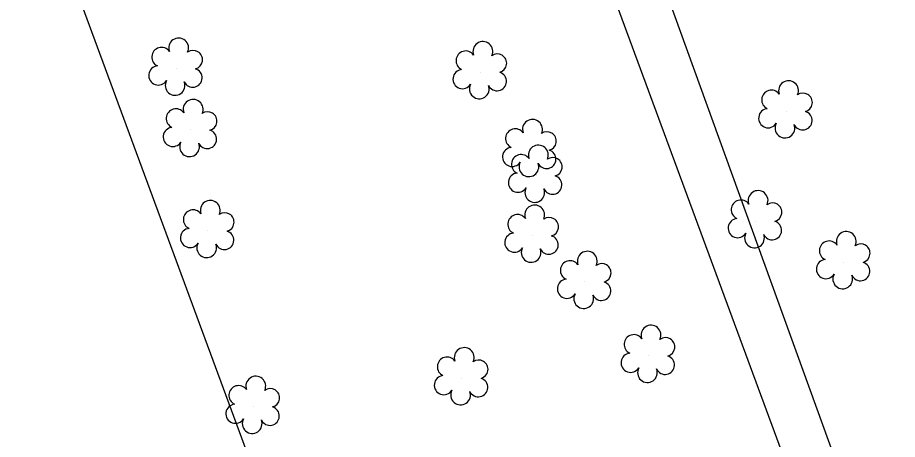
# Model space of a CAD drawing. Extents: x 3040896 to 3051146, y 687568 to 732976.
# Drawn here: x 3041975.1 to 3042062.8, y 729541.6 to 729583.6 of the extents above; entities that cross this region are included whole.
import ezdxf

# ---------------------------------------------------------------- set-up
doc = ezdxf.new("R2010")
doc.units = 0
for name, color, linetype in [('Exist Right of Way Easement Line', 7, 'Continuous'), ('Exist Right of Way Line', 7, 'Continuous'), ('Exist Vegetation Shrub CELL', 7, 'Continuous')]:
    doc.layers.add(name, color=color, linetype=linetype)

msp = doc.modelspace()

# ---------------------------------------------------------------- linework, layer by layer
at = {"layer": 'Exist Right of Way Easement Line'}
for p, q in [((3042106.103, 729392.013), (3042002.304, 729672.964)), ((3042059.149, 729374.825), (3041955.392, 729655.664))]:
    msp.add_line(p, q, dxfattribs=at)
at = {"layer": 'Exist Right of Way Line'}
msp.add_line((3042800.807, 727484.572), (3041210.513, 731876.087), dxfattribs=at)
at = {"layer": 'Exist Vegetation Shrub CELL'}
for p, q in [((3041990.943, 729578.567), (3041990.943, 729578.567)), ((3041990.943, 729578.567), (3041990.943, 729578.567)), ((3042021.254, 729578.212), (3042021.254, 729578.212)), ((3042021.254, 729578.212), (3042021.254, 729578.212)), ((3042051.711, 729574.316), (3042051.711, 729574.316)), ((3042051.711, 729574.316), (3042051.711, 729574.316)), ((3041992.384, 729572.455), (3041992.384, 729572.455)), ((3041992.384, 729572.455), (3041992.384, 729572.455)), ((3042026.196, 729570.465), (3042026.196, 729570.465)), ((3042026.196, 729570.465), (3042026.196, 729570.465)), ((3042026.781, 729567.902), (3042026.781, 729567.902)), ((3042026.781, 729567.902), (3042026.781, 729567.902)), ((3042048.676, 729563.377), (3042048.676, 729563.377)), ((3042048.676, 729563.377), (3042048.676, 729563.377)), ((3041994.094, 729562.399), (3041994.094, 729562.399)), ((3041994.094, 729562.399), (3041994.094, 729562.399)), ((3042026.418, 729561.933), (3042026.418, 729561.933)), ((3042026.418, 729561.933), (3042026.418, 729561.933)), ((3042057.465, 729559.296), (3042057.465, 729559.296)), ((3042057.465, 729559.296), (3042057.465, 729559.296)), ((3042031.658, 729557.336), (3042031.658, 729557.336)), ((3042031.658, 729557.336), (3042031.658, 729557.336)), ((3042038.007, 729549.971), (3042038.007, 729549.971)), ((3042038.007, 729549.971), (3042038.007, 729549.971)), ((3042019.395, 729547.742), (3042019.395, 729547.742)), ((3042019.395, 729547.742), (3042019.395, 729547.742)), ((3041998.627, 729544.898), (3041998.627, 729544.898)), ((3041998.627, 729544.898), (3041998.627, 729544.898))]:
    msp.add_line(p, q, dxfattribs=at)
for centre, radius, start, end in [((3041991.172, 729580.607), 0.99, 334.83907, 200.47174), ((3041991.172, 729580.607), 0.99, 334.83907, 200.47174), ((3042021.483, 729580.252), 0.99, 334.83907, 200.47174), ((3042021.483, 729580.252), 0.99, 334.83907, 200.47174), ((3041989.46, 729579.693), 0.968, 35.89076, 245.42165), ((3041989.46, 729579.693), 0.968, 35.89076, 245.42165), ((3041992.615, 729579.436), 0.929, 284.45672, 126.08612), ((3041992.615, 729579.436), 0.929, 284.45672, 126.08612), ((3042019.772, 729579.339), 0.968, 35.89076, 245.42165), ((3042019.772, 729579.339), 0.968, 35.89076, 245.42165), ((3042022.926, 729579.081), 0.929, 284.45672, 126.08612), ((3042022.926, 729579.081), 0.929, 284.45672, 126.08612), ((3041989.143, 729577.862), 0.955, 95.10992, 327.95341), ((3041989.143, 729577.862), 0.955, 95.10992, 327.95341), ((3041992.58, 729577.638), 0.937, 204.99133, 73.46012), ((3041992.58, 729577.638), 0.937, 204.99133, 73.46012), ((3042019.454, 729577.507), 0.955, 95.10992, 327.95341), ((3042019.454, 729577.507), 0.955, 95.10992, 327.95341), ((3042022.891, 729577.283), 0.937, 204.99133, 73.46012), ((3042022.891, 729577.283), 0.937, 204.99133, 73.46012), ((3041990.815, 729576.883), 0.984, 151.27966, 21.38702), ((3041990.815, 729576.883), 0.984, 151.27966, 21.38702), ((3042021.126, 729576.528), 0.984, 151.27966, 21.38702), ((3042021.126, 729576.528), 0.984, 151.27966, 21.38702), ((3042051.94, 729576.356), 0.99, 334.83907, 200.47174), ((3042051.94, 729576.356), 0.99, 334.83907, 200.47174), ((3042050.228, 729575.442), 0.968, 35.89076, 245.42165), ((3042050.228, 729575.442), 0.968, 35.89076, 245.42165), ((3042053.383, 729575.184), 0.929, 284.45672, 126.08612), ((3042053.383, 729575.184), 0.929, 284.45672, 126.08612), ((3041992.613, 729574.495), 0.99, 334.83907, 200.47174), ((3041992.613, 729574.495), 0.99, 334.83907, 200.47174), ((3041990.901, 729573.582), 0.968, 35.89076, 245.42165), ((3041990.901, 729573.582), 0.968, 35.89076, 245.42165), ((3041994.056, 729573.324), 0.929, 284.45672, 126.08612), ((3041994.056, 729573.324), 0.929, 284.45672, 126.08612), ((3042049.911, 729573.611), 0.955, 95.10992, 327.95341), ((3042049.911, 729573.611), 0.955, 95.10992, 327.95341), ((3042053.348, 729573.387), 0.937, 204.99133, 73.46012), ((3042053.348, 729573.387), 0.937, 204.99133, 73.46012), ((3042026.425, 729572.505), 0.99, 334.83907, 200.47174), ((3042026.425, 729572.505), 0.99, 334.83907, 200.47174), ((3042051.583, 729572.632), 0.984, 151.27966, 21.38702), ((3042051.583, 729572.632), 0.984, 151.27966, 21.38702), ((3041990.584, 729571.751), 0.955, 95.10992, 327.95341), ((3041990.584, 729571.751), 0.955, 95.10992, 327.95341), ((3041994.021, 729571.526), 0.937, 204.99133, 73.46012), ((3041994.021, 729571.526), 0.937, 204.99133, 73.46012), ((3042024.714, 729571.591), 0.968, 35.89076, 245.42165), ((3042024.714, 729571.591), 0.968, 35.89076, 245.42165), ((3042027.868, 729571.334), 0.929, 284.45672, 126.08612), ((3042027.868, 729571.334), 0.929, 284.45672, 126.08612), ((3041992.256, 729570.771), 0.984, 151.27966, 21.38702), ((3041992.256, 729570.771), 0.984, 151.27966, 21.38702), ((3042024.396, 729569.76), 0.955, 95.10992, 327.95341), ((3042024.396, 729569.76), 0.955, 95.10992, 327.95341), ((3042027.01, 729569.942), 0.99, 334.83907, 200.47174), ((3042027.01, 729569.942), 0.99, 334.83907, 200.47174), ((3042027.833, 729569.536), 0.937, 204.99133, 73.46012), ((3042027.833, 729569.536), 0.937, 204.99133, 73.46012), ((3042025.299, 729569.029), 0.968, 35.89076, 245.42165), ((3042025.299, 729569.029), 0.968, 35.89076, 245.42165), ((3042028.453, 729568.771), 0.929, 284.45672, 126.08612), ((3042028.453, 729568.771), 0.929, 284.45672, 126.08612), ((3042026.068, 729568.781), 0.984, 151.27966, 21.38702), ((3042026.068, 729568.781), 0.984, 151.27966, 21.38702), ((3042024.981, 729567.197), 0.955, 95.10992, 327.95341), ((3042024.981, 729567.197), 0.955, 95.10992, 327.95341), ((3042028.418, 729566.973), 0.937, 204.99133, 73.46012), ((3042028.418, 729566.973), 0.937, 204.99133, 73.46012), ((3042026.653, 729566.218), 0.984, 151.27966, 21.38702), ((3042026.653, 729566.218), 0.984, 151.27966, 21.38702), ((3042048.905, 729565.417), 0.99, 334.83907, 200.47174), ((3042048.905, 729565.417), 0.99, 334.83907, 200.47174), ((3041994.323, 729564.439), 0.99, 334.83907, 200.47174), ((3041994.323, 729564.439), 0.99, 334.83907, 200.47174), ((3042047.193, 729564.503), 0.968, 35.89076, 245.42165), ((3042047.193, 729564.503), 0.968, 35.89076, 245.42165), ((3042050.348, 729564.246), 0.929, 284.45672, 126.08612), ((3042050.348, 729564.246), 0.929, 284.45672, 126.08612), ((3041992.611, 729563.525), 0.968, 35.89076, 245.42165), ((3041992.611, 729563.525), 0.968, 35.89076, 245.42165), ((3042026.647, 729563.974), 0.99, 334.83907, 200.47174), ((3042026.647, 729563.974), 0.99, 334.83907, 200.47174), ((3041995.766, 729563.268), 0.929, 284.45672, 126.08612), ((3041995.766, 729563.268), 0.929, 284.45672, 126.08612), ((3042024.935, 729563.06), 0.968, 35.89076, 245.42165), ((3042024.935, 729563.06), 0.968, 35.89076, 245.42165), ((3042028.09, 729562.802), 0.929, 284.45672, 126.08612), ((3042028.09, 729562.802), 0.929, 284.45672, 126.08612), ((3042046.876, 729562.672), 0.955, 95.10992, 327.95341), ((3042046.876, 729562.672), 0.955, 95.10992, 327.95341), ((3041992.294, 729561.694), 0.955, 95.10992, 327.95341), ((3041992.294, 729561.694), 0.955, 95.10992, 327.95341), ((3042050.313, 729562.448), 0.937, 204.99133, 73.46012), ((3042050.313, 729562.448), 0.937, 204.99133, 73.46012), ((3041995.731, 729561.47), 0.937, 204.99133, 73.46012), ((3041995.731, 729561.47), 0.937, 204.99133, 73.46012), ((3042024.618, 729561.229), 0.955, 95.10992, 327.95341), ((3042024.618, 729561.229), 0.955, 95.10992, 327.95341), ((3042028.055, 729561.004), 0.937, 204.99133, 73.46012), ((3042028.055, 729561.004), 0.937, 204.99133, 73.46012), ((3042048.548, 729561.693), 0.984, 151.27966, 21.38702), ((3042048.548, 729561.693), 0.984, 151.27966, 21.38702), ((3042057.694, 729561.337), 0.99, 334.83907, 200.47174), ((3042057.694, 729561.337), 0.99, 334.83907, 200.47174), ((3041993.965, 729560.715), 0.984, 151.27966, 21.38702), ((3041993.965, 729560.715), 0.984, 151.27966, 21.38702), ((3042055.983, 729560.423), 0.968, 35.89076, 245.42165), ((3042055.983, 729560.423), 0.968, 35.89076, 245.42165), ((3042059.137, 729560.165), 0.929, 284.45672, 126.08612), ((3042059.137, 729560.165), 0.929, 284.45672, 126.08612), ((3042026.289, 729560.249), 0.984, 151.27966, 21.38702), ((3042026.289, 729560.249), 0.984, 151.27966, 21.38702), ((3042031.887, 729559.376), 0.99, 334.83907, 200.47174), ((3042031.887, 729559.376), 0.99, 334.83907, 200.47174), ((3042030.175, 729558.462), 0.968, 35.89076, 245.42165), ((3042030.175, 729558.462), 0.968, 35.89076, 245.42165), ((3042033.33, 729558.205), 0.929, 284.45672, 126.08612), ((3042033.33, 729558.205), 0.929, 284.45672, 126.08612), ((3042055.665, 729558.592), 0.955, 95.10992, 327.95341), ((3042055.665, 729558.592), 0.955, 95.10992, 327.95341), ((3042059.102, 729558.367), 0.937, 204.99133, 73.46012), ((3042059.102, 729558.367), 0.937, 204.99133, 73.46012), ((3042029.858, 729556.631), 0.955, 95.10992, 327.95341), ((3042029.858, 729556.631), 0.955, 95.10992, 327.95341), ((3042033.295, 729556.407), 0.937, 204.99133, 73.46012), ((3042033.295, 729556.407), 0.937, 204.99133, 73.46012), ((3042057.337, 729557.613), 0.984, 151.27966, 21.38702), ((3042057.337, 729557.613), 0.984, 151.27966, 21.38702), ((3042031.53, 729555.652), 0.984, 151.27966, 21.38702), ((3042031.53, 729555.652), 0.984, 151.27966, 21.38702), ((3042038.236, 729552.012), 0.99, 334.83907, 200.47174), ((3042038.236, 729552.012), 0.99, 334.83907, 200.47174), ((3042036.524, 729551.098), 0.968, 35.89076, 245.42165), ((3042036.524, 729551.098), 0.968, 35.89076, 245.42165), ((3042039.679, 729550.84), 0.929, 284.45672, 126.08612), ((3042039.679, 729550.84), 0.929, 284.45672, 126.08612), ((3042019.624, 729549.783), 0.99, 334.83907, 200.47174), ((3042019.624, 729549.783), 0.99, 334.83907, 200.47174), ((3042036.207, 729549.267), 0.955, 95.10992, 327.95341), ((3042036.207, 729549.267), 0.955, 95.10992, 327.95341), ((3042017.912, 729548.869), 0.968, 35.89076, 245.42165), ((3042017.912, 729548.869), 0.968, 35.89076, 245.42165), ((3042021.067, 729548.611), 0.929, 284.45672, 126.08612), ((3042021.067, 729548.611), 0.929, 284.45672, 126.08612), ((3042039.644, 729549.042), 0.937, 204.99133, 73.46012), ((3042039.644, 729549.042), 0.937, 204.99133, 73.46012), ((3042037.879, 729548.288), 0.984, 151.27966, 21.38702), ((3042037.879, 729548.288), 0.984, 151.27966, 21.38702), ((3041998.856, 729546.938), 0.99, 334.83907, 200.47174), ((3041998.856, 729546.938), 0.99, 334.83907, 200.47174), ((3042017.595, 729547.038), 0.955, 95.10992, 327.95341), ((3042017.595, 729547.038), 0.955, 95.10992, 327.95341), ((3042021.032, 729546.813), 0.937, 204.99133, 73.46012), ((3042021.032, 729546.813), 0.937, 204.99133, 73.46012), ((3041997.144, 729546.024), 0.968, 35.89076, 245.42165), ((3041997.144, 729546.024), 0.968, 35.89076, 245.42165), ((3042000.299, 729545.767), 0.929, 284.45672, 126.08612), ((3042000.299, 729545.767), 0.929, 284.45672, 126.08612), ((3042019.266, 729546.058), 0.984, 151.27966, 21.38702), ((3042019.266, 729546.058), 0.984, 151.27966, 21.38702), ((3041996.827, 729544.193), 0.955, 95.10992, 327.95341), ((3041996.827, 729544.193), 0.955, 95.10992, 327.95341), ((3042000.264, 729543.969), 0.937, 204.99133, 73.46012), ((3042000.264, 729543.969), 0.937, 204.99133, 73.46012), ((3041998.499, 729543.214), 0.984, 151.27966, 21.38702), ((3041998.499, 729543.214), 0.984, 151.27966, 21.38702)]:
    msp.add_arc(centre, radius, start, end, dxfattribs=at)

doc.saveas('drawing.dxf')
